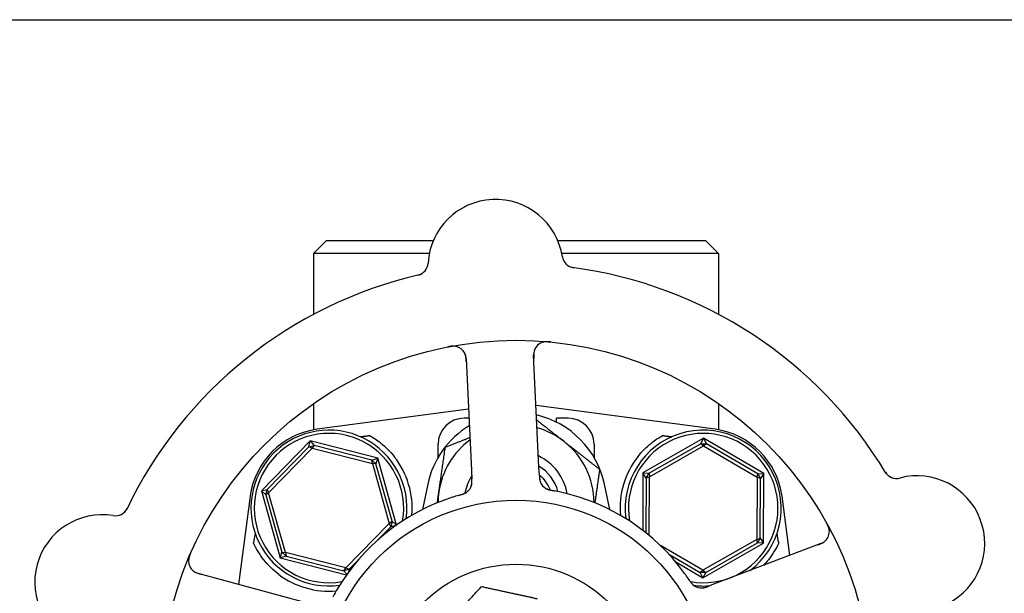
# Model space of a CAD drawing. Header units: inches. Extents: x 24 to 1128, y -74 to 748.
# Tile 365 of 557: x 658.65 to 663.39, y 312.42 to 315.18. Entities that reach past the tile are written whole.
import ezdxf

# ---------------------------------------------------------------- set-up
doc = ezdxf.new("R2010")
doc.units = ezdxf.units.IN
doc.header["$LTSCALE"] = 32
doc.header["$MEASUREMENT"] = 0
doc.layers.add('Visible (ANSI)', color=7, linetype='Continuous', lineweight=30)

msp = doc.modelspace()

# ---------------------------------------------------------------- linework, layer by layer
at = {"layer": 'Visible (ANSI)'}
for p, q in [((631.61905, 315.18016), (705.53905, 315.18016)), ((660.1278, 314.11766), (660.0653, 314.05516)), ((660.1278, 314.11766), (660.64139, 314.11766)), ((661.2394, 314.11766), (661.9503, 314.11766)), ((661.9503, 314.11766), (662.0128, 314.05516)), ((660.62193, 314.05516), (660.0653, 314.05516)), ((660.0653, 314.05516), (660.0653, 313.76249)), ((662.0128, 314.05516), (661.25885, 314.05516)), ((662.0128, 314.05516), (662.0128, 313.76249)), ((660.79879, 313.55006), (660.82459, 313.01136)), ((661.14922, 313.0269), (661.12342, 313.56561)), ((660.0653, 313.33279), (660.0653, 313.20639)), ((660.81048, 313.30599), (660.08239, 313.20906)), ((661.99571, 313.20906), (661.13501, 313.32364)), ((662.0128, 313.33279), (662.0128, 313.20639)), ((660.81257, 313.26234), (660.78905, 313.26234)), ((661.2328, 313.24379), (661.2328, 313.26234)), ((661.28905, 313.26234), (661.2328, 313.26234)), ((661.94076, 313.16574), (661.64929, 312.99944)), ((661.9271, 313.13996), (661.94076, 313.16574)), ((661.94076, 313.16574), (661.95416, 313.13982)), ((662.23053, 312.99647), (661.94076, 313.16574)), ((660.04819, 313.15321), (659.81385, 312.913)), ((660.04216, 313.12466), (659.84225, 312.91973)), ((659.84882, 312.90409), (660.05796, 313.11848)), ((660.04216, 313.12466), (660.04819, 313.15321)), ((660.04216, 313.12466), (660.06821, 313.13199)), ((660.05796, 313.11848), (660.04216, 313.12466)), ((660.04819, 313.15321), (660.06821, 313.13199)), ((660.37339, 313.07038), (660.04819, 313.15321)), ((660.06821, 313.13199), (660.05796, 313.11848)), ((660.05796, 313.11848), (660.34819, 313.04455)), ((660.34565, 313.06132), (660.06821, 313.13199)), ((660.66405, 313.07413), (660.66405, 313.13734)), ((661.41405, 313.13734), (661.41405, 313.07413)), ((661.9271, 313.13996), (661.67844, 312.99808)), ((661.68045, 312.98124), (661.94058, 313.12966)), ((661.9271, 313.13996), (661.95416, 313.13982)), ((661.94058, 313.12966), (661.9271, 313.13996)), ((661.95416, 313.13982), (661.94058, 313.12966)), ((661.94058, 313.12966), (662.19919, 312.97859)), ((662.20137, 312.99541), (661.95416, 313.13982)), ((660.34565, 313.06132), (660.37339, 313.07038)), ((660.37339, 313.07038), (660.36502, 313.04242)), ((660.46399, 312.74827), (660.37339, 313.07038)), ((660.34565, 313.06132), (660.36502, 313.04242)), ((660.34819, 313.04455), (660.34565, 313.06132)), ((660.36502, 313.04242), (660.34819, 313.04455)), ((660.34819, 313.04455), (660.42929, 312.75624)), ((660.44254, 312.76683), (660.36502, 313.04242)), ((661.15112, 312.98707), (661.14922, 313.0269)), ((660.82459, 313.01136), (660.8265, 312.97149)), ((661.64929, 312.99944), (661.64788, 312.72347)), ((661.64929, 312.99944), (661.67844, 312.99808)), ((661.66479, 312.97471), (661.64929, 312.99944)), ((661.66479, 312.97471), (661.66344, 312.71128)), ((661.66479, 312.97471), (661.67844, 312.99808)), ((661.68045, 312.98124), (661.66479, 312.97471)), ((661.67844, 312.99808), (661.68045, 312.98124)), ((661.679, 312.69858), (661.68045, 312.98124)), ((662.19919, 312.97859), (662.19766, 312.67909)), ((662.19919, 312.97859), (662.20137, 312.99541)), ((662.21478, 312.97191), (662.19919, 312.97859)), ((662.20137, 312.99541), (662.23053, 312.99647)), ((662.20137, 312.99541), (662.21478, 312.97191)), ((662.21332, 312.68562), (662.21478, 312.97191)), ((662.23053, 312.99647), (662.21478, 312.97191)), ((662.22882, 312.66089), (662.23053, 312.99647)), ((659.81385, 312.913), (659.84225, 312.91973)), ((659.83557, 312.8935), (659.84225, 312.91973)), ((659.84225, 312.91973), (659.84882, 312.90409)), ((660.61414, 312.94471), (660.58846, 312.8229)), ((661.48964, 312.8229), (661.46397, 312.94471)), ((659.76015, 312.88683), (659.70372, 312.46286)), ((659.83557, 312.8935), (659.81385, 312.913)), ((659.81385, 312.913), (659.90472, 312.58995)), ((659.84882, 312.90409), (659.83557, 312.8935)), ((659.83557, 312.8935), (659.91308, 312.6179)), ((659.92991, 312.61578), (659.84882, 312.90409)), ((662.35579, 312.60258), (662.31795, 312.88683)), ((660.42929, 312.75624), (660.22015, 312.54185)), ((660.37228, 312.67542), (660.43586, 312.7406)), ((660.42929, 312.75624), (660.44254, 312.76683)), ((660.43586, 312.7406), (660.42929, 312.75624)), ((660.44254, 312.76683), (660.43586, 312.7406)), ((660.46184, 312.74676), (660.43586, 312.7406)), ((660.44254, 312.76683), (660.46355, 312.74796)), ((662.19766, 312.67909), (662.21332, 312.68562)), ((662.21332, 312.68562), (662.19967, 312.66225)), ((662.21332, 312.68562), (662.22882, 312.66089)), ((661.93752, 312.53067), (661.73312, 312.65008)), ((661.93734, 312.49458), (662.22882, 312.66089)), ((662.19766, 312.67909), (661.93752, 312.53067)), ((661.951, 312.52037), (662.19967, 312.66225)), ((662.50542, 312.65924), (662.00105, 312.46824)), ((662.19967, 312.66225), (662.19766, 312.67909)), ((662.22882, 312.66089), (662.19967, 312.66225)), ((659.90472, 312.58995), (659.91308, 312.6179)), ((659.93246, 312.59901), (659.90472, 312.58995)), ((659.90472, 312.58995), (660.22344, 312.50876)), ((659.91308, 312.6179), (659.92991, 312.61578)), ((659.93246, 312.59901), (659.91308, 312.6179)), ((659.92991, 312.61578), (659.93246, 312.59901)), ((660.22015, 312.54185), (659.92991, 312.61578)), ((659.93246, 312.59901), (660.20989, 312.52834)), ((661.77438, 312.60788), (661.92394, 312.52051)), ((660.20989, 312.52834), (660.22015, 312.54185)), ((660.22015, 312.54185), (660.23594, 312.53567)), ((660.23594, 312.53567), (660.2775, 312.57827)), ((661.80692, 312.57077), (661.93734, 312.49458)), ((660.03004, 312.37385), (659.50972, 312.51578)), ((660.23594, 312.53567), (660.20989, 312.52834)), ((660.22556, 312.51174), (660.20989, 312.52834)), ((660.23594, 312.53567), (660.23309, 312.52212)), ((661.92394, 312.52051), (661.93752, 312.53067)), ((661.951, 312.52037), (661.92394, 312.52051)), ((661.93734, 312.49458), (661.92394, 312.52051)), ((661.951, 312.52037), (661.93734, 312.49458)), ((661.93752, 312.53067), (661.951, 312.52037)), ((662.00105, 312.46824), (661.96373, 312.4541))]:
    msp.add_line(p, q, dxfattribs=at)
for radius in [1.7075, 0.9375, 0.62992]:
    msp.add_circle((661.03905, 311.93016), radius, dxfattribs=at)
for centre, radius, start, end in [((660.94039, 313.9903), 0.325, 8.66113, 176.82247), ((661.32347, 314.04866), 0.0625, 188.66113, 262.3534), ((660.55349, 314.01178), 0.0625, 283.1302, 356.82247), ((661.03905, 311.93016), 2.075, 30.99965, 82.48395), ((661.03905, 311.93016), 2.075, 102.99965, 154.48395), ((661.18585, 313.5686), 0.0625, 84.88035, 182.7418), ((660.73636, 313.54708), 0.0625, 2.7418, 100.60325), ((660.78905, 313.13734), 0.125, 90, 180), ((661.03905, 312.85516), 0.43425, 11.9007, 76.93978), ((661.28905, 313.13734), 0.125, 0, 90), ((660.13187, 312.83734), 0.375, 97.58266, 172.41734), ((660.13905, 312.83016), 0.375, 352.17396, 277.82604), ((661.03905, 312.85516), 0.43425, 121.17296, 168.0993), ((661.03905, 312.85516), 0.375, 51.86636, 74.36047), ((661.93905, 312.83016), 0.375, 306.768, 187.82604), ((661.94623, 312.83734), 0.375, 7.58266, 82.41734), ((660.13905, 312.83016), 0.35938, 350.02465, 279.97535), ((661.03905, 312.85516), 0.375, 126.19988, 171.86636), ((661.93905, 312.83016), 0.35938, 260.11375, 189.97535), ((661.03905, 312.85516), 0.375, 0.30971, 51.86636), ((660.13905, 312.83016), 0.4, 355.00108, 38.18136), ((661.03905, 312.85516), 0.25014, 10.1825, 64.52865), ((661.93905, 312.83016), 0.4, 141.81864, 184.99892), ((661.03905, 312.85516), 0.2085, 15.16457, 58.18951), ((661.03905, 312.85516), 0.25014, 148.48685, 169.24876), ((662.86874, 313.03522), 0.0625, 211.1302, 284.82247), ((662.96787, 312.66061), 0.325, 296.66113, 104.82247), ((660.76464, 312.95662), 0.0625, 305.2706, 346.30345), ((661.21412, 312.97814), 0.0625, 200.31583, 240.22862), ((661.03905, 311.93016), 1, 107.83299, 149.65061), ((661.03905, 312.85516), 0.375, 171.86636, 179.69029), ((661.03905, 311.93016), 1, 35.83299, 77.65061), ((659.11214, 312.85531), 0.0625, 260.66113, 334.3534), ((659.04926, 312.47295), 0.325, 80.66113, 248.82247), ((662.48329, 312.71769), 0.0625, 290.7418, 28.60325), ((659.52617, 312.57608), 0.0625, 156.88035, 254.7418), ((660.13905, 312.83016), 0.4, 232.97261, 274.99892), ((661.93047, 312.50834), 0.0625, 233.2706, 274.30345), ((661.93905, 312.83016), 0.375, 263.08462, 274.7156)]:
    msp.add_arc(centre, radius, start, end, dxfattribs=at)
for centre, major_axis, start_param, end_param in [((659.5411, 309.82033), (0.57653, 4.33091), 0.8462542, 0.8607442), ((662.53701, 309.82033), (-0.57653, 4.33091), 5.4224411, 5.4369311)]:
    msp.add_ellipse(centre, major_axis=major_axis, ratio=0.0429148, start_param=start_param, end_param=end_param, dxfattribs=at)
for points, knots in [([(661.20569, 313.62951), (661.20487, 313.62959), (661.20407, 313.62967), (661.20066, 313.62999), (661.19796, 313.63022), (661.19296, 313.63049), (661.19066, 313.63057), (661.18564, 313.6306), (661.18286, 313.63052), (661.17844, 313.63021), (661.17664, 313.63002), (661.17327, 313.62954), (661.1717, 313.62926), (661.16862, 313.62858), (661.16713, 313.62817), (661.16532, 313.62761), (661.16479, 313.62744), (661.16437, 313.62729)], [0, 0, 0, 0, 0.00673636, 0.00673636, 0.02806078, 0.02806078, 0.0453371, 0.0453371, 0.06652159, 0.06652159, 0.08352225, 0.08352225, 0.101589, 0.101589, 0.12223492, 0.12223492, 0.13206643, 0.13206643, 0.13206643, 0.13206643]), ([(660.75202, 313.60758), (660.75147, 313.60771), (660.75077, 313.60787), (660.74832, 313.60835), (660.74636, 313.60866), (660.74231, 313.60899), (660.7405, 313.60908), (660.73612, 313.6091), (660.7334, 313.609), (660.72827, 313.60859), (660.72583, 313.60832), (660.72078, 313.60764), (660.71814, 313.6072), (660.71399, 313.60644), (660.71242, 313.60613), (660.71082, 313.60582)], [0.10313051, 0.10313051, 0.10313051, 0.10313051, 0.11603194, 0.11603194, 0.14472132, 0.14472132, 0.16305353, 0.16305353, 0.18481803, 0.18481803, 0.20320409, 0.20320409, 0.22373688, 0.22373688, 0.23709216, 0.23709216, 0.23709216, 0.23709216]), ([(661.12929, 313.59521), (661.12902, 313.5946), (661.12869, 313.59384), (661.12744, 313.5907), (661.12665, 313.58833), (661.1251, 313.58161), (661.12443, 313.57733), (661.12381, 313.56898), (661.12371, 313.56502), (661.1238, 313.55912), (661.12385, 313.55735), (661.124, 313.55347), (661.1241, 313.55133), (661.1242, 313.54921)], [0.11682073, 0.11682073, 0.11682073, 0.11682073, 0.13209763, 0.13209763, 0.17640845, 0.17640845, 0.22121697, 0.22121697, 0.25582457, 0.25582457, 0.27005755, 0.27005755, 0.2865375, 0.2865375, 0.2865375, 0.2865375]), ([(660.79958, 313.5336), (660.79955, 313.53422), (660.79952, 313.53484), (660.79942, 313.53688), (660.79935, 313.53829), (660.79896, 313.54505), (660.7985, 313.55021), (660.79731, 313.55831), (660.79662, 313.56166), (660.79441, 313.56994), (660.79238, 313.57473), (660.79071, 313.5779), (660.79054, 313.57822), (660.79039, 313.57849)], [0, 0, 0, 0, 0.00480624, 0.00480624, 0.01589597, 0.01589597, 0.05833406, 0.05833406, 0.09384639, 0.09384639, 0.15340885, 0.15340885, 0.16065924, 0.16065924, 0.16065924, 0.16065924]), ([(660.33463, 313.17909), (660.35246, 313.16909), (660.37068, 313.15704), (660.41207, 313.1241), (660.43456, 313.10148), (660.45348, 313.07742)], [0.52955844, 0.52955844, 0.52955844, 0.52955844, 0.6981502, 0.6981502, 0.92955653, 0.92955653, 0.92955653, 0.92955653]), ([(661.62463, 313.07742), (661.64358, 313.10152), (661.6661, 313.12416), (661.7075, 313.15708), (661.72567, 313.16911), (661.74347, 313.17909)], [2.4581256, 2.4581256, 2.4581256, 2.4581256, 2.68988255, 2.68988255, 2.85814401, 2.85814401, 2.85814401, 2.85814401]), ([(660.82512, 312.94086), (660.82512, 312.94086), (660.82513, 312.94086), (660.82513, 312.9409), (660.82515, 312.94097), (660.82523, 312.94128), (660.82531, 312.94159), (660.82564, 312.94302), (660.82604, 312.94494), (660.82641, 312.94764), (660.82649, 312.94834), (660.82689, 312.95216), (660.82701, 312.95554), (660.82691, 312.96148), (660.82686, 312.96333), (660.82674, 312.96625), (660.8267, 312.96726), (660.8266, 312.96932), (660.82655, 312.97038), (660.8265, 312.97143)], [0.05598665, 0.05598665, 0.05598665, 0.05598665, 0.056873, 0.056873, 0.06006969, 0.06006969, 0.06858048, 0.06858048, 0.09786866, 0.09786866, 0.10758076, 0.10758076, 0.14991048, 0.14991048, 0.16694481, 0.16694481, 0.17567446, 0.17567446, 0.18444701, 0.18444701, 0.18444701, 0.18444701]), ([(661.15113, 312.9869), (661.15118, 312.98593), (661.15123, 312.98495), (661.15132, 312.98305), (661.15137, 312.98212), (661.15152, 312.97941), (661.15163, 312.97768), (661.15184, 312.9749), (661.15193, 312.9738), (661.15235, 312.9696), (661.15275, 312.96696), (661.15353, 312.96299), (661.15402, 312.96101), (661.15492, 312.95812), (661.15519, 312.95733), (661.1556, 312.95619), (661.15576, 312.95576), (661.15584, 312.95556), (661.15585, 312.95554), (661.15585, 312.95554)], [0, 0, 0, 0, 0.00805947, 0.00805947, 0.01607833, 0.01607833, 0.0318321, 0.0318321, 0.04288224, 0.04288224, 0.07619177, 0.07619177, 0.108399, 0.108399, 0.12047641, 0.12047641, 0.12953115, 0.12953115, 0.13163232, 0.13163232, 0.13163232, 0.13163232]), ([(661.15156, 312.97877), (661.15163, 312.97773), (661.15171, 312.97667), (661.15207, 312.97253), (661.15246, 312.96936), (661.15354, 312.96346), (661.15424, 312.96066), (661.15559, 312.95641), (661.15618, 312.95482), (661.15705, 312.95271), (661.15732, 312.95208), (661.15765, 312.95138), (661.15771, 312.95125), (661.15776, 312.95112)], [0.016833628, 0.016833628, 0.016833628, 0.016833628, 0.024996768, 0.024996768, 0.048690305, 0.048690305, 0.071674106, 0.071674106, 0.086017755, 0.086017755, 0.092484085, 0.092484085, 0.093980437, 0.093980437, 0.093980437, 0.093980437]), ([(660.82329, 312.93502), (660.82338, 312.93529), (660.82348, 312.93557), (660.82385, 312.93666), (660.82413, 312.93755), (660.82485, 312.94009), (660.82527, 312.94184), (660.82628, 312.94709), (660.82668, 312.95082), (660.82696, 312.95761), (660.82693, 312.96071), (660.82684, 312.96366)], [0.094581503, 0.094581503, 0.094581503, 0.094581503, 0.09763667, 0.09763667, 0.105884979, 0.105884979, 0.120706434, 0.120706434, 0.149461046, 0.149461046, 0.17255876, 0.17255876, 0.17255876, 0.17255876]), ([(661.17771, 312.92734), (661.17815, 312.92704), (661.17861, 312.92674), (661.17991, 312.92592), (661.18081, 312.92537), (661.18236, 312.92454), (661.18278, 312.92432), (661.18444, 312.92348), (661.18591, 312.9228), (661.18913, 312.92148), (661.19076, 312.92087), (661.19389, 312.91981), (661.19526, 312.91938), (661.19918, 312.91822), (661.20198, 312.91748), (661.20723, 312.91623), (661.20971, 312.91569), (661.21537, 312.91453), (661.21856, 312.91393), (661.22252, 312.91319), (661.22328, 312.91305), (661.22405, 312.9129)], [0.13529989, 0.13529989, 0.13529989, 0.13529989, 0.15041637, 0.15041637, 0.17862377, 0.17862377, 0.18801437, 0.18801437, 0.21370501, 0.21370501, 0.23365387, 0.23365387, 0.24706173, 0.24706173, 0.26969876, 0.26969876, 0.28871805, 0.28871805, 0.31389266, 0.31389266, 0.3199487, 0.3199487, 0.3199487, 0.3199487]), ([(661.18234, 312.92431), (661.18234, 312.92431), (661.1824, 312.92428), (661.18274, 312.92408), (661.18315, 312.92385), (661.18431, 312.92323), (661.18512, 312.92282), (661.18767, 312.92161), (661.18964, 312.92079), (661.19337, 312.91949), (661.19498, 312.91898), (661.19795, 312.91814), (661.19924, 312.9178), (661.2027, 312.91696), (661.20495, 312.91647), (661.20962, 312.91553), (661.21208, 312.91509), (661.21499, 312.91457), (661.21553, 312.91447), (661.21607, 312.91437)], [0.07093315, 0.07093315, 0.07093315, 0.07093315, 0.07636583, 0.07636583, 0.08666451, 0.08666451, 0.09983228, 0.09983228, 0.12422953, 0.12422953, 0.14000404, 0.14000404, 0.15098747, 0.15098747, 0.16837574, 0.16837574, 0.18725582, 0.18725582, 0.19162474, 0.19162474, 0.19162474, 0.19162474]), ([(660.76882, 312.89296), (660.76113, 312.89079), (660.75029, 312.88762), (660.74081, 312.88465), (660.73803, 312.88379), (660.73535, 312.88293), (660.73281, 312.88212)], [0.48416631, 0.48416631, 0.48416631, 0.48416631, 0.88318571, 0.88318571, 0.88318571, 1, 1, 1, 1]), ([(660.76101, 312.89073), (660.76416, 312.89164), (660.76728, 312.89253), (660.773, 312.89425), (660.77561, 312.89506), (660.78045, 312.89667), (660.78272, 312.89747), (660.78641, 312.89886), (660.78791, 312.89946), (660.79117, 312.90083), (660.79283, 312.90158), (660.79578, 312.90302), (660.79705, 312.9037), (660.79993, 312.90533), (660.80132, 312.90622), (660.80368, 312.90788), (660.80472, 312.90869), (660.80558, 312.90939)], [0, 0, 0, 0, 0.02532917, 0.02532917, 0.0459278, 0.0459278, 0.06431611, 0.06431611, 0.0780154, 0.0780154, 0.09688899, 0.09688899, 0.11755371, 0.11755371, 0.15067697, 0.15067697, 0.17984281, 0.17984281, 0.17984281, 0.17984281]), ([(660.76882, 312.89296), (660.76969, 312.8932), (660.77056, 312.89344), (660.77231, 312.89394), (660.77319, 312.89419), (660.77641, 312.89511), (660.7788, 312.89583), (660.78347, 312.89734), (660.78579, 312.89816), (660.78923, 312.89951), (660.79051, 312.90005), (660.79346, 312.90137), (660.795, 312.90215), (660.79731, 312.90342), (660.79821, 312.90396), (660.79993, 312.90503), (660.80073, 312.90559), (660.80133, 312.90601), (660.80143, 312.90608), (660.80143, 312.90608)], [0, 0, 0, 0, 0.00712604, 0.00712604, 0.01419238, 0.01419238, 0.03284312, 0.03284312, 0.05207098, 0.05207098, 0.06472354, 0.06472354, 0.08419423, 0.08419423, 0.09866358, 0.09866358, 0.11516786, 0.11516786, 0.12167905, 0.12167905, 0.12167905, 0.12167905]), ([(661.25293, 312.90703), (661.24354, 312.90908), (661.23181, 312.91146), (661.22219, 312.91325), (661.22, 312.91366), (661.21798, 312.91403), (661.21616, 312.91436)], [0, 0, 0, 0, 0.41999651, 0.41999651, 0.41999651, 0.51583384, 0.51583384, 0.51583384, 0.51583384]), ([(662.54567, 312.7215), (662.54563, 312.72206), (662.54556, 312.72278), (662.54526, 312.72525), (662.54495, 312.72722), (662.54401, 312.73117), (662.54354, 312.73291), (662.5422, 312.73709), (662.54127, 312.73964), (662.5393, 312.74439), (662.53829, 312.74663), (662.53607, 312.75122), (662.53484, 312.7536), (662.53283, 312.75732), (662.53206, 312.75871), (662.53126, 312.76014)], [0.10313051, 0.10313051, 0.10313051, 0.10313051, 0.11603194, 0.11603194, 0.14472131, 0.14472131, 0.16305353, 0.16305353, 0.18481803, 0.18481803, 0.20320408, 0.20320408, 0.22373688, 0.22373688, 0.23709216, 0.23709216, 0.23709216, 0.23709216]), ([(659.89817, 312.51082), (659.87161, 312.53086), (659.8467, 312.55515), (659.80518, 312.60733), (659.78862, 312.63526), (659.77645, 312.66128), (659.77622, 312.66179), (659.77598, 312.6623)], [2.42631307, 2.42631307, 2.42631307, 2.42631307, 2.67966435, 2.67966435, 2.93613641, 2.93613641, 2.94128789, 2.94128789, 2.94128789, 2.94128789]), ([(662.30213, 312.6623), (662.29023, 312.63656), (662.27364, 312.60836), (662.24525, 312.5725), (662.23729, 312.56337), (662.2289, 312.55456)], [0.44734115, 0.44734115, 0.44734115, 0.44734115, 0.70623872, 0.70623872, 0.7975395, 0.7975395, 0.7975395, 0.7975395]), ([(662.49001, 312.65341), (662.49059, 312.65363), (662.49117, 312.65385), (662.49308, 312.65457), (662.4944, 312.65508), (662.5007, 312.65753), (662.50548, 312.65956), (662.51281, 312.6632), (662.51578, 312.66489), (662.52298, 312.66955), (662.5269, 312.67296), (662.52941, 312.67553), (662.52965, 312.67579), (662.52986, 312.67602)], [0, 0, 0, 0, 0.00480624, 0.00480624, 0.01589597, 0.01589597, 0.05833406, 0.05833406, 0.09384639, 0.09384639, 0.15340885, 0.15340885, 0.16065924, 0.16065924, 0.16065924, 0.16065924]), ([(659.47437, 312.61377), (659.47404, 312.61302), (659.47372, 312.61228), (659.47236, 312.60914), (659.47131, 312.60664), (659.4695, 312.60197), (659.46872, 312.5998), (659.46714, 312.59504), (659.46636, 312.59238), (659.46529, 312.58807), (659.46491, 312.5863), (659.46432, 312.58295), (659.46411, 312.58136), (659.4638, 312.57823), (659.46373, 312.57668), (659.4637, 312.57479), (659.4637, 312.57423), (659.46371, 312.57379)], [0, 0, 0, 0, 0.00673636, 0.00673636, 0.02806078, 0.02806078, 0.0453371, 0.0453371, 0.06652159, 0.06652159, 0.08352225, 0.08352225, 0.101589, 0.101589, 0.12223492, 0.12223492, 0.13206643, 0.13206643, 0.13206643, 0.13206643]), ([(659.48338, 312.53052), (659.48388, 312.53006), (659.48451, 312.52952), (659.48711, 312.52736), (659.48911, 312.52588), (659.49502, 312.52232), (659.49889, 312.52036), (659.50664, 312.51719), (659.51037, 312.51588), (659.51601, 312.51414), (659.51771, 312.51364), (659.52144, 312.51258), (659.52352, 312.51202), (659.52556, 312.51146)], [0.11682073, 0.11682073, 0.11682073, 0.11682073, 0.13209763, 0.13209763, 0.17640846, 0.17640846, 0.22121697, 0.22121697, 0.25582457, 0.25582457, 0.27005755, 0.27005755, 0.2865375, 0.2865375, 0.2865375, 0.2865375]), ([(661.87121, 312.48469), (661.86678, 312.49133), (661.86041, 312.50066), (661.85466, 312.50876), (661.85298, 312.51113), (661.85134, 312.51342), (661.84978, 312.51559)], [0.48416631, 0.48416631, 0.48416631, 0.48416631, 0.88318571, 0.88318571, 0.88318571, 1, 1, 1, 1]), ([(661.86669, 312.49143), (661.86853, 312.48872), (661.87034, 312.48602), (661.87374, 312.48111), (661.87532, 312.47888), (661.87834, 312.47478), (661.87981, 312.47286), (661.88227, 312.46979), (661.8833, 312.46854), (661.88561, 312.46587), (661.88684, 312.46452), (661.88912, 312.46216), (661.89016, 312.46116), (661.8926, 312.45893), (661.89388, 312.45788), (661.89619, 312.45614), (661.89727, 312.45541), (661.8982, 312.45481)], [0, 0, 0, 0, 0.0253292, 0.0253292, 0.04592782, 0.04592782, 0.06431613, 0.06431613, 0.07801539, 0.07801539, 0.09688899, 0.09688899, 0.11755369, 0.11755369, 0.15067695, 0.15067695, 0.17984281, 0.17984281, 0.17984281, 0.17984281]), ([(661.87122, 312.48469), (661.87172, 312.48393), (661.87222, 312.48319), (661.87323, 312.48168), (661.87374, 312.48091), (661.87561, 312.47814), (661.87703, 312.47608), (661.87991, 312.47212), (661.88141, 312.47016), (661.88376, 312.46731), (661.88466, 312.46625), (661.88684, 312.46386), (661.88805, 312.46263), (661.88998, 312.46083), (661.89076, 312.46013), (661.89231, 312.45884), (661.89309, 312.45824), (661.89367, 312.45781), (661.89378, 312.45773), (661.89378, 312.45773)], [0, 0, 0, 0, 0.00712604, 0.00712604, 0.01419238, 0.01419238, 0.03284312, 0.03284312, 0.05207098, 0.05207098, 0.06472354, 0.06472354, 0.08419423, 0.08419423, 0.09866358, 0.09866358, 0.11516786, 0.11516786, 0.12167905, 0.12167905, 0.12167905, 0.12167905]), ([(661.92805, 312.44589), (661.92833, 312.44588), (661.92864, 312.44587), (661.92979, 312.44586), (661.93071, 312.44587), (661.93336, 312.44597), (661.93515, 312.44611), (661.94045, 312.44677), (661.94413, 312.44754), (661.95067, 312.44938), (661.95361, 312.45036), (661.95639, 312.45136)], [0.094581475, 0.094581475, 0.094581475, 0.094581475, 0.097636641, 0.097636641, 0.105884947, 0.105884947, 0.120706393, 0.120706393, 0.149460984, 0.149460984, 0.172558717, 0.172558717, 0.172558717, 0.172558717]), ([(661.93417, 312.44594), (661.93417, 312.44594), (661.93418, 312.44594), (661.93421, 312.44595), (661.93428, 312.44595), (661.93461, 312.44597), (661.93492, 312.446), (661.93639, 312.44612), (661.93833, 312.44634), (661.94102, 312.44682), (661.94171, 312.44695), (661.94546, 312.44776), (661.94871, 312.44869), (661.95434, 312.45061), (661.95608, 312.45124), (661.95882, 312.45225), (661.95977, 312.45261), (661.9617, 312.45333), (661.96269, 312.45371), (661.96367, 312.45408)], [0.05598665, 0.05598665, 0.05598665, 0.05598665, 0.05687301, 0.05687301, 0.0600697, 0.0600697, 0.06858049, 0.06858049, 0.09786867, 0.09786867, 0.10758076, 0.10758076, 0.14991049, 0.14991049, 0.16694482, 0.16694482, 0.17567446, 0.17567446, 0.18444701, 0.18444701, 0.18444701, 0.18444701]), ([(660.17609, 312.43544), (660.17124, 312.42715), (660.16535, 312.41672), (660.16068, 312.40813), (660.15961, 312.40617), (660.15864, 312.40437), (660.15776, 312.40273)], [0, 0, 0, 0, 0.41999651, 0.41999651, 0.41999651, 0.51583384, 0.51583384, 0.51583384, 0.51583384])]:
    msp.add_open_spline(points, degree=3, knots=knots, dxfattribs=at)
for points, weights in [([(661.13834, 313.25397), (661.20751, 313.19967), (661.27061, 313.15013)], [1.01248620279, 1.03007637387, 1]), ([(660.29, 313.17344), (660.31234, 313.17627), (660.33463, 313.17909)], [0.999969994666, 0.999969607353, 0.999970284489]), ([(660.69846, 313.12255), (660.76117, 313.14772), (660.81699, 313.17012)], [1, 1.02176100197, 1.01856913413]), ([(661.74347, 313.17909), (661.76576, 313.17627), (661.7881, 313.17344)], [0.999970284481, 0.999969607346, 0.999969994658]), ([(660.66782, 312.90822), (660.68204, 313.00769), (660.69846, 313.12255)], [1, 1.0379548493, 1]), ([(661.27061, 313.15013), (661.34965, 313.08808), (661.44091, 313.01644)], [1, 1.0379548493, 1]), ([(661.44091, 313.01644), (661.42865, 312.93066), (661.41793, 312.85561)], [1, 1.02807423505, 1.01461687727]), ([(660.66031, 312.85567), (660.66409, 312.88207), (660.66782, 312.90822)], [1.01444681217, 1.00970491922, 1]), ([(660.68802, 312.25017), (660.77376, 312.34422), (660.87277, 312.45283)], [1, 1.0379548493, 1]), ([(660.87277, 312.45283), (661.01634, 312.42139), (661.14067, 312.39417)], [1, 1.0379548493, 1])]:
    msp.add_rational_spline(points, weights, degree=2, dxfattribs=at)
msp.add_open_spline([(661.15078, 312.98945), (661.17374, 312.97023), (661.19193, 312.94528), (661.20263, 312.91733)], degree=3, dxfattribs=at)

doc.saveas('drawing.dxf')
